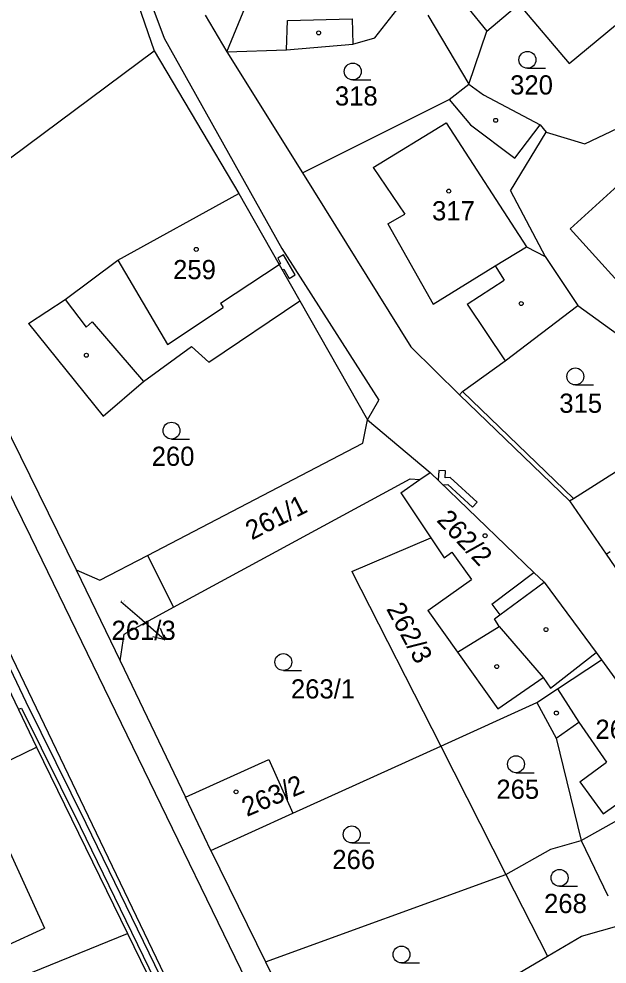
# Model space of a CAD drawing. Extents: x -785744 to -782822, y -1067550 to -1063910.
# Drawn here: x -783849.7 to -783797.6, y -1065479.4 to -1065395.6 of the extents above; entities that cross this region are included whole.
import ezdxf

# ---------------------------------------------------------------- set-up
doc = ezdxf.new("R2010")
doc.units = 0
for name, color, linetype in [('Hranice parcel', 7, 'Continuous'), ('Parcelní čísla', 7, 'Continuous'), ('Pop_ČP_popisy', 7, 'Continuous'), ('Vnitřní kresba', 7, 'Continuous'), ('Věcná břemena k části', 7, 'Continuous'), ('Značky budov', 7, 'Continuous'), ('Značky kultur', 7, 'Continuous')]:
    doc.layers.add(name, color=color, linetype=linetype)

msp = doc.modelspace()

# ---------------------------------------------------------------- linework, layer by layer
at = {"layer": 'Hranice parcel'}
for p, q in [((-783834.96, -1065464.57), (-783827.57, -1065461.26)), ((-783827.57, -1065461.26), (-783825.44, -1065466.01))]:
    msp.add_line(p, q, dxfattribs=at)
for points in [[(-783831.29, -1065398.55), (-783827.35, -1065388.98)], [(-783840.85, -1065389.36), (-783837.73, -1065398.45)], [(-783818.16, -1065397.3), (-783815.9, -1065394.43)], [(-783808.23, -1065396.72), (-783805.4, -1065394.32)], [(-783805.4, -1065394.32), (-783800.95, -1065399.58)], [(-783833.22, -1065395.31), (-783831.29, -1065398.55)], [(-783813.46, -1065395.3), (-783809.83, -1065401.41)], [(-783809.83, -1065401.41), (-783808.23, -1065396.72)], [(-783800.95, -1065399.58), (-783796.83, -1065396.2)], [(-783820.13, -1065397.88), (-783818.16, -1065397.3)], [(-783831.29, -1065398.55), (-783825.99, -1065398.36)], [(-783825.99, -1065398.36), (-783820.13, -1065397.88)], [(-783853.28, -1065410), (-783837.73, -1065398.45)], [(-783837.73, -1065398.45), (-783830.21, -1065411.1)], [(-783831.29, -1065398.55), (-783824.59, -1065409.27)], [(-783811.58, -1065402.76), (-783809.83, -1065401.41)], [(-783809.83, -1065401.41), (-783808.55, -1065402.37)], [(-783808.55, -1065402.37), (-783803.53, -1065405.03)], [(-783824.59, -1065409.27), (-783811.58, -1065402.76)], [(-783799.55, -1065406.7), (-783791.41, -1065402.84)], [(-783803.53, -1065405.03), (-783802.98, -1065405.67)], [(-783806.15, -1065410.86), (-783802.98, -1065405.67)], [(-783802.98, -1065405.67), (-783799.55, -1065406.7)], [(-783824.59, -1065409.27), (-783814.97, -1065424.7)], [(-783806.15, -1065410.86), (-783803.08, -1065416.67)], [(-783840.96, -1065417.02), (-783830.21, -1065411.1)], [(-783830.21, -1065411.1), (-783826.66, -1065417.39)], [(-783859.49, -1065414.26), (-783844.65, -1065444.45)], [(-783803.08, -1065416.67), (-783800.19, -1065421.01)], [(-783845.61, -1065420.48), (-783840.96, -1065417.02)], [(-783826.66, -1065417.39), (-783824.82, -1065420.61)], [(-783848.87, -1065422.61), (-783845.61, -1065420.48)], [(-783832.88, -1065426.03), (-783824.82, -1065420.61)], [(-783824.82, -1065420.61), (-783818.82, -1065431.15)], [(-783806.63, -1065425.92), (-783800.19, -1065421.01)], [(-783800.19, -1065421.01), (-783796.14, -1065423.94)], [(-783848.87, -1065422.61), (-783842.25, -1065430.84)], [(-783838.67, -1065427.77), (-783834.41, -1065424.65)], [(-783834.41, -1065424.65), (-783832.88, -1065426.03)], [(-783814.97, -1065424.7), (-783810.68, -1065428.93)], [(-783810.4, -1065428.64), (-783806.63, -1065425.92)], [(-783842.25, -1065430.84), (-783838.67, -1065427.77)], [(-783810.68, -1065428.93), (-783810.4, -1065428.64)], [(-783810.68, -1065428.93), (-783800.91, -1065438.33)], [(-783819.24, -1065433.23), (-783818.82, -1065431.15)], [(-783818.82, -1065431.15), (-783813.27, -1065435.82)], [(-783800.56, -1065438.11), (-783791.48, -1065432.36)], [(-783838.31, -1065443.17), (-783819.24, -1065433.23)], [(-783814.17, -1065436.44), (-783813.27, -1065435.82)], [(-783809.09, -1065439.84), (-783813.27, -1065435.82)], [(-783836.02, -1065447.75), (-783815.04, -1065436.37)], [(-783815.88, -1065437.63), (-783814.17, -1065436.44)], [(-783815.04, -1065436.37), (-783814.17, -1065436.44)], [(-783815.88, -1065437.63), (-783813.22, -1065441.6)], [(-783800.91, -1065438.33), (-783800.56, -1065438.11)], [(-783800.91, -1065438.33), (-783797.67, -1065443.06)], [(-783809.09, -1065439.84), (-783804.07, -1065444.67)], [(-783820.22, -1065444.58), (-783813.22, -1065441.6)], [(-783813.22, -1065441.6), (-783812.03, -1065443.37)], [(-783842.53, -1065445.37), (-783838.31, -1065443.17)], [(-783838.31, -1065443.17), (-783836.02, -1065447.75)], [(-783812.03, -1065443.37), (-783811.34, -1065442.87)], [(-783811.34, -1065442.87), (-783809.61, -1065445.29)], [(-783797.67, -1065443.06), (-783794, -1065448.41)], [(-783844.65, -1065444.45), (-783842.53, -1065445.37)], [(-783844.65, -1065444.45), (-783840.73, -1065452.49)], [(-783820.22, -1065444.58), (-783812.33, -1065460.07)], [(-783813.48, -1065448.06), (-783809.61, -1065445.29)], [(-783804.07, -1065444.67), (-783803.17, -1065445.54)], [(-783803.17, -1065445.54), (-783798.55, -1065451.76)], [(-783840.4, -1065450.13), (-783836.02, -1065447.75)], [(-783853.92, -1065448.16), (-783848.15, -1065460.14)], [(-783813.48, -1065448.06), (-783810.85, -1065451.74)], [(-783840.73, -1065452.49), (-783840.4, -1065450.13)], [(-783810.85, -1065451.74), (-783807.26, -1065456.76)], [(-783802.61, -1065454.92), (-783798.55, -1065451.76)], [(-783798.55, -1065451.76), (-783798.07, -1065452.42)], [(-783840.73, -1065452.49), (-783834.96, -1065464.57)], [(-783801.97, -1065454.99), (-783798.07, -1065452.42)], [(-783798.07, -1065452.42), (-783791.49, -1065461.49)], [(-783807.26, -1065456.76), (-783803.26, -1065453.97)], [(-783803.26, -1065453.97), (-783802.61, -1065454.92)], [(-783803.8, -1065456.2), (-783801.97, -1065454.99)], [(-783812.33, -1065460.07), (-783803.8, -1065456.2)], [(-783803.8, -1065456.2), (-783802.11, -1065459.35)], [(-783802.11, -1065459.35), (-783799.89, -1065468.43)], [(-783861.08, -1065466.4), (-783848.15, -1065460.14)], [(-783848.15, -1065460.14), (-783840.1, -1065476.65)], [(-783825.44, -1065466.01), (-783812.33, -1065460.07)], [(-783812.33, -1065460.07), (-783806.55, -1065471.43)], [(-783799.89, -1065468.43), (-783790.33, -1065463.08)], [(-783832.7, -1065469.3), (-783834.96, -1065464.57)], [(-783852.35, -1065465.5), (-783847.46, -1065476.19)], [(-783832.7, -1065469.3), (-783825.44, -1065466.01)], [(-783802.58, -1065469.18), (-783799.89, -1065468.43)], [(-783799.89, -1065468.43), (-783797.53, -1065473.32)], [(-783832.7, -1065469.3), (-783827.85, -1065479.18)], [(-783806.55, -1065471.43), (-783802.58, -1065469.18)], [(-783827.85, -1065479.18), (-783806.55, -1065471.43)], [(-783806.55, -1065471.43), (-783802.87, -1065478.68)], [(-783857.13, -1065480.61), (-783847.46, -1065476.19)], [(-783799.86, -1065476.91), (-783796.31, -1065475.89)], [(-783880.13, -1065492.92), (-783840.1, -1065476.65)], [(-783840.1, -1065476.65), (-783829.22, -1065498.95)], [(-783802.87, -1065478.68), (-783799.86, -1065476.91)], [(-783806.54, -1065480.83), (-783802.87, -1065478.68)], [(-783827.85, -1065479.18), (-783822.4, -1065490.15)]]:
    msp.add_lwpolyline(points, dxfattribs=at)
at = {"layer": 'Pop_ČP_popisy'}
msp.add_line((-783839.04, -1065448.68), (-783836.779, -1065450.652), dxfattribs=at)
for points in [[(-783840.69, -1065447.24), (-783839.04, -1065448.68)], [(-783837.204, -1065449.618), (-783836.779, -1065450.652), (-783837.861, -1065450.371)]]:
    msp.add_lwpolyline(points, dxfattribs=at)
at = {"layer": 'Vnitřní kresba'}
for points in [[(-783842.28, -1065382.81), (-783836.83, -1065397.33)], [(-783809.92, -1065394.65), (-783808.23, -1065396.72)], [(-783825.99, -1065398.36), (-783825.92, -1065395.77)], [(-783825.92, -1065395.77), (-783820.17, -1065395.64)], [(-783820.17, -1065395.64), (-783820.13, -1065397.88)], [(-783836.83, -1065397.33), (-783826.41, -1065415.96)], [(-783811.58, -1065402.76), (-783809.69, -1065405.03)], [(-783818.32, -1065408.8), (-783811.86, -1065404.83)], [(-783811.86, -1065404.83), (-783804.73, -1065415.82)], [(-783809.69, -1065405.03), (-783805.75, -1065407.98)], [(-783805.75, -1065407.98), (-783803.53, -1065405.03)], [(-783871.6, -1065407.94), (-783827.62, -1065499.48)], [(-783818.32, -1065408.8), (-783815.5, -1065412.93)], [(-783800.86, -1065414.24), (-783795.99, -1065409.8)], [(-783863.21, -1065411.89), (-783848.68, -1065441.49)], [(-783817.03, -1065413.8), (-783815.5, -1065412.93)], [(-783817.03, -1065413.8), (-783813.01, -1065420.9)], [(-783800.86, -1065414.24), (-783794.39, -1065421.38)], [(-783826.41, -1065415.96), (-783817.82, -1065429.41)], [(-783807.51, -1065417.52), (-783804.73, -1065415.82)], [(-783804.73, -1065415.82), (-783803.08, -1065416.67)], [(-783840.96, -1065417.02), (-783836.54, -1065424.48)], [(-783831.86, -1065420.83), (-783826.66, -1065417.39)], [(-783813.01, -1065420.9), (-783807.51, -1065417.52)], [(-783807.51, -1065417.52), (-783806.72, -1065418.79)], [(-783809.99, -1065420.9), (-783806.72, -1065418.79)], [(-783845.61, -1065420.48), (-783843.77, -1065422.95)], [(-783831.86, -1065420.83), (-783831.61, -1065421.21)], [(-783809.99, -1065420.9), (-783806.63, -1065425.92)], [(-783836.54, -1065424.48), (-783831.61, -1065421.21)], [(-783843.77, -1065422.95), (-783843.21, -1065422.47)], [(-783843.21, -1065422.47), (-783838.67, -1065427.77)], [(-783818.82, -1065431.15), (-783817.82, -1065429.41)], [(-783810.4, -1065428.64), (-783800.56, -1065438.11)], [(-783848.68, -1065441.49), (-783819.53, -1065501.49)], [(-783797.67, -1065443.06), (-783797.32, -1065442.83)], [(-783807.8, -1065447.47), (-783804.07, -1065444.67)], [(-783807.09, -1065448.43), (-783803.17, -1065445.54)], [(-783807.8, -1065447.47), (-783807.09, -1065448.43)], [(-783807.57, -1065448.79), (-783807.09, -1065448.43)], [(-783810.85, -1065451.74), (-783807.14, -1065449.47)], [(-783807.14, -1065449.47), (-783807.57, -1065448.79)], [(-783807.14, -1065449.47), (-783803.26, -1065453.97)], [(-783801.97, -1065454.99), (-783800.1, -1065457.95)], [(-783802.11, -1065459.35), (-783800.1, -1065457.95)], [(-783800.1, -1065457.95), (-783797.64, -1065461.49)], [(-783800.01, -1065463.23), (-783797.64, -1065461.49)], [(-783797.94, -1065466.06), (-783791.49, -1065461.49)], [(-783800.01, -1065463.23), (-783797.94, -1065466.06)]]:
    msp.add_lwpolyline(points, dxfattribs=at)
at = {"layer": 'Věcná břemena k části'}
for points in [[(-783826.26, -1065416.54), (-783826.78, -1065416.84)], [(-783826.78, -1065416.84), (-783826.52, -1065417.3)], [(-783825.23, -1065418.32), (-783826.26, -1065416.54)], [(-783826.52, -1065417.3), (-783826.66, -1065417.39)], [(-783826.66, -1065417.39), (-783826.38, -1065417.87)], [(-783826.38, -1065417.87), (-783826.23, -1065417.79)], [(-783826.23, -1065417.79), (-783825.75, -1065418.62)], [(-783825.75, -1065418.62), (-783825.23, -1065418.32)], [(-783812.51, -1065435.64), (-783812.56, -1065436.5)], [(-783811.91, -1065435.67), (-783812.51, -1065435.64)], [(-783811.94, -1065436.28), (-783811.91, -1065435.67)], [(-783812.56, -1065436.5), (-783812.47, -1065436.59)], [(-783812.47, -1065436.59), (-783812.14, -1065436.91)], [(-783812.14, -1065436.91), (-783811.7, -1065436.87)], [(-783811.48, -1065436.25), (-783811.94, -1065436.28)], [(-783811.7, -1065436.87), (-783809.51, -1065438.9)], [(-783809.11, -1065438.45), (-783811.48, -1065436.25)], [(-783809.51, -1065438.9), (-783809.11, -1065438.45)], [(-783849.08, -1065456.17), (-783857.14, -1065439.25)], [(-783843.76, -1065466.93), (-783849.08, -1065456.17)], [(-783849.76, -1065456.8), (-783849.49, -1065456.69)], [(-783849.49, -1065456.69), (-783844.3, -1065467.19)], [(-783834.11, -1065486.73), (-783843.76, -1065466.93)], [(-783844.3, -1065467.19), (-783834.65, -1065486.99)]]:
    msp.add_lwpolyline(points, dxfattribs=at)
at = {"layer": 'Značky budov'}
for centre in [(-783823.15, -1065396.87), (-783807.46, -1065404.62), (-783811.62, -1065410.89), (-783834, -1065416.05), (-783805.2, -1065420.85), (-783843.74, -1065425.43), (-783808.4, -1065441.42), (-783803, -1065449.73), (-783807.36, -1065453.01), (-783802.08, -1065457.13), (-783830.47, -1065464.11)]:
    msp.add_circle(centre, 0.175, dxfattribs=at)
at = {"layer": 'Značky kultur'}
for p, q in [((-783804.65, -1065400.01), (-783803.05, -1065400.01)), ((-783820.13, -1065401.04), (-783818.53, -1065401.04)), ((-783800.4, -1065428.06), (-783798.8, -1065428.06)), ((-783836.19, -1065432.86), (-783834.59, -1065432.86)), ((-783826.28, -1065453.36), (-783824.68, -1065453.36)), ((-783805.66, -1065462.42), (-783804.06, -1065462.42)), ((-783820.22, -1065468.63), (-783818.62, -1065468.63)), ((-783801.8, -1065472.48), (-783800.2, -1065472.48)), ((-783815.81, -1065479.27), (-783814.21, -1065479.27))]:
    msp.add_line(p, q, dxfattribs=at)
for centre in [(-783804.65, -1065399.26), (-783820.13, -1065400.29), (-783800.4, -1065427.31), (-783836.19, -1065432.11), (-783826.28, -1065452.61), (-783805.66, -1065461.67), (-783820.22, -1065467.88), (-783801.8, -1065471.73), (-783815.81, -1065478.52)]:
    msp.add_circle(centre, 0.75, dxfattribs=at)

# ---------------------------------------------------------------- texts
at = {"layer": 'Parcelní čísla'}
for s, height, p in [('320', 1.7, (-783806.18, -1065402.33)), ('318', 1.7, (-783821.71, -1065403.31)), ('317', 1.7, (-783813.1, -1065413.48)), ('259', 1.7, (-783836.05, -1065418.69)), ('315', 1.7, (-783801.82, -1065430.53)), ('260', 1.7, (-783837.95, -1065435.23)), ('261/3', 0.1, (-783840.69, -1065447.24)), ('263/1', 1.7, (-783825.61, -1065455.84)), ('264', 1.7, (-783798.62, -1065459.42)), ('265', 1.7, (-783807.4, -1065464.73)), ('266', 1.7, (-783821.94, -1065470.95)), ('268', 1.7, (-783803.17, -1065474.85))]:
    msp.add_text(s, height=height, dxfattribs=at).set_placement(p)
for s, rotation, p in [('261/1', 26.9802, (-783829.08, -1065441.84)), ('262/2', 313.43067, (-783812.77, -1065440.1)), ('262/3', 298.43676, (-783817.19, -1065447.9)), ('263/2', 23.06061, (-783829.51, -1065466.34))]:
    msp.add_text(s, height=1.7, rotation=rotation, dxfattribs=at).set_placement(p)
at = {"layer": 'Pop_ČP_popisy'}
msp.add_text('261/3', height=1.7, dxfattribs=at).set_placement((-783841.508, -1065450.65))

doc.saveas('drawing.dxf')
